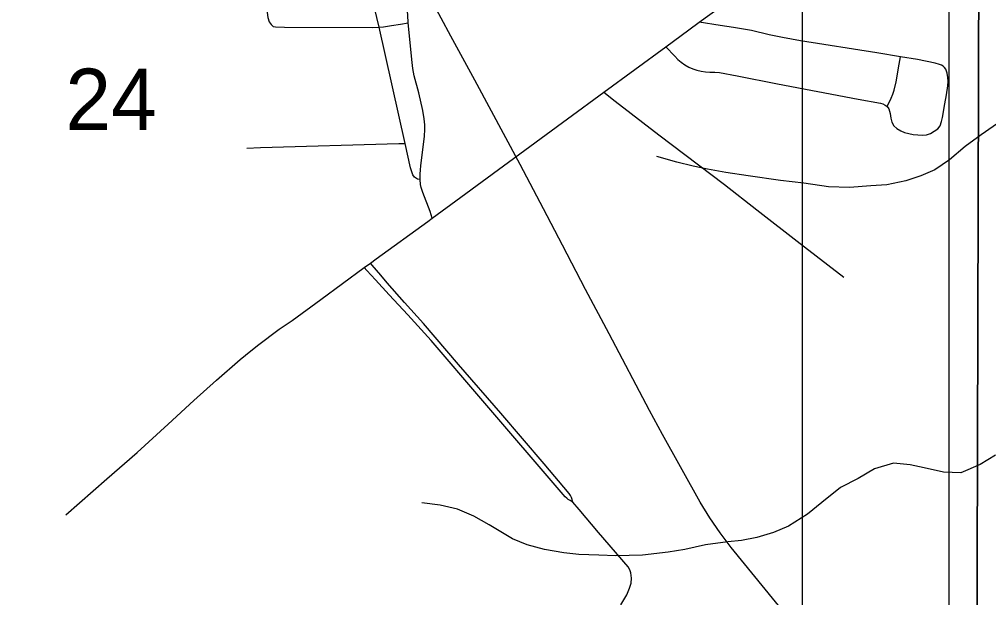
# Model space of a CAD drawing. Extents: x 0 to 34, y 0 to 22.
# Drawn here: x 11.007 to 11.668, y 16.145 to 16.539 of the extents above; entities that cross this region are included whole.
import ezdxf

# ---------------------------------------------------------------- set-up
doc = ezdxf.new("R2010")
doc.units = 0
for name, color, linetype in [('GM_X_City_Street', 7, 'Continuous'), ('GM_X_County_Road', 7, 'Continuous'), ('GM_X_Minor_River', 7, 'Continuous'), ('GM_X_Section', 7, 'Continuous'), ('GM_X_Section_Text', 7, 'Continuous'), ('SH_Data', 7, 'Continuous')]:
    doc.layers.add(name, color=color, linetype=linetype)

msp = doc.modelspace()

# ---------------------------------------------------------------- linework, layer by layer
at = {"layer": 'GM_X_City_Street'}
for p, q in [((11.2697, 16.45456), (11.25194, 16.53395)), ((11.40509, 16.48945), (11.44748, 16.52051)), ((11.24175, 16.36978), (11.24601, 16.37293))]:
    msp.add_line(p, q, dxfattribs=at)
for points in [[(11.25194, 16.53395), (11.23987, 16.58418), (11.23911, 16.5899), (11.23867, 16.59315)], [(11.27189, 16.53676), (11.2718, 16.53754), (11.27089, 16.5534), (11.27088, 16.56315), (11.27132, 16.57536), (11.27147, 16.57934)], [(11.44748, 16.52051), (11.46326, 16.53207), (11.47029, 16.53722), (11.5025, 16.56079)], [(11.1626, 16.55455), (11.17074, 16.5519), (11.17272, 16.55061), (11.17396, 16.54906), (11.17473, 16.54751), (11.17537, 16.54562), (11.17561, 16.54395), (11.17612, 16.54039), (11.1769, 16.53761), (11.17829, 16.5356), (11.17984, 16.53436), (11.18139, 16.53405), (11.18742, 16.53389), (11.24746, 16.53358), (11.25194, 16.53395)], [(11.25194, 16.53395), (11.25504, 16.5342), (11.26046, 16.53497), (11.26645, 16.53591), (11.27189, 16.53676)], [(11.27999, 16.42987), (11.27989, 16.43347), (11.28017, 16.43663), (11.28042, 16.43918), (11.28281, 16.45947), (11.28306, 16.46403), (11.28306, 16.46729), (11.28262, 16.47135), (11.28176, 16.47708), (11.27915, 16.48903), (11.27588, 16.50077), (11.27501, 16.50556), (11.27458, 16.50969), (11.27189, 16.53676)], [(11.60739, 16.51367), (11.59143, 16.51634), (11.5393, 16.52464), (11.52703, 16.52672), (11.5179, 16.52868), (11.50585, 16.53152), (11.49366, 16.53365), (11.48445, 16.53506), (11.47029, 16.53722)], [(11.44748, 16.52051), (11.45365, 16.51408), (11.45573, 16.5119), (11.45803, 16.50993), (11.46047, 16.50816), (11.46308, 16.50668), (11.46584, 16.50547), (11.46869, 16.50457), (11.47163, 16.50387), (11.47462, 16.50344), (11.47757, 16.50319), (11.48079, 16.50315), (11.48411, 16.50282), (11.49618, 16.50067), (11.52363, 16.49527), (11.55106, 16.48994), (11.5785, 16.48471), (11.59389, 16.48202), (11.59549, 16.48147), (11.59704, 16.48075), (11.59843, 16.47976)], [(11.59843, 16.47976), (11.60112, 16.4855), (11.60222, 16.48807), (11.60326, 16.49086), (11.60451, 16.49665), (11.60653, 16.50856), (11.60739, 16.51367)], [(11.59843, 16.47976), (11.59941, 16.47819), (11.60005, 16.47654), (11.60042, 16.47493), (11.6008, 16.47182), (11.60153, 16.46905), (11.60292, 16.4666), (11.60501, 16.46473), (11.60759, 16.46318), (11.6103, 16.46201), (11.61319, 16.46124), (11.6162, 16.46068), (11.61922, 16.46031), (11.62224, 16.46016), (11.62514, 16.46042), (11.62784, 16.46135), (11.63044, 16.46281), (11.63284, 16.46455), (11.63457, 16.46664), (11.63549, 16.46941), (11.63613, 16.47233), (11.63778, 16.48155), (11.63884, 16.48761), (11.63971, 16.49377), (11.64003, 16.49669), (11.63978, 16.49959), (11.63924, 16.50259), (11.63836, 16.50527), (11.63755, 16.50626), (11.63652, 16.50719), (11.63533, 16.50799), (11.63399, 16.5085), (11.63113, 16.50933), (11.619, 16.51172), (11.60739, 16.51367)], [(11.28819, 16.40361), (11.30769, 16.41796), (11.3804, 16.47137), (11.40509, 16.48945)], [(11.40509, 16.48945), (11.41291, 16.48341), (11.44259, 16.46048), (11.48742, 16.42652), (11.50961, 16.40925), (11.53915, 16.38615), (11.56887, 16.3633)], [(11.16173, 16.45138), (11.171, 16.45165), (11.26551, 16.45443), (11.2697, 16.45456)], [(11.27999, 16.42987), (11.2781, 16.43017), (11.27618, 16.43141), (11.27494, 16.43306), (11.27417, 16.4351), (11.27343, 16.43787), (11.2697, 16.45456)], [(11.28819, 16.40361), (11.2867, 16.40811), (11.28169, 16.42106), (11.28128, 16.42244), (11.28066, 16.42448), (11.28026, 16.42643), (11.27999, 16.42987)], [(11.24601, 16.37293), (11.24985, 16.37575), (11.28509, 16.40133), (11.28819, 16.40361)], [(11.16084, 16.31001), (11.16907, 16.31676), (11.18371, 16.32772), (11.19258, 16.33366), (11.21227, 16.34809), (11.24175, 16.36978)], [(11.38416, 16.20972), (11.38224, 16.21081), (11.38091, 16.21164), (11.37986, 16.21243), (11.37877, 16.21338), (11.32134, 16.28039), (11.28749, 16.3201), (11.27158, 16.33754), (11.25883, 16.35114), (11.24951, 16.36141), (11.24352, 16.36788), (11.24175, 16.36978)], [(11.38416, 16.20972), (11.38363, 16.2116), (11.38314, 16.21288), (11.38246, 16.21424), (11.38159, 16.21575), (11.36445, 16.23592), (11.33495, 16.27041), (11.30607, 16.30381), (11.28222, 16.33169), (11.2693, 16.34599), (11.25735, 16.35949), (11.25309, 16.36458), (11.24725, 16.37147), (11.24601, 16.37293)], [(11.03842, 16.20112), (11.06636, 16.22559), (11.08708, 16.24374), (11.10816, 16.26298), (11.1257, 16.27904), (11.14105, 16.29301), (11.15726, 16.30708), (11.16084, 16.31001)], [(11.41677, 16.13968), (11.42079, 16.1466), (11.42279, 16.15102), (11.42373, 16.15447), (11.42402, 16.158), (11.42366, 16.16152), (11.42302, 16.16369), (11.42182, 16.16556), (11.40153, 16.18907), (11.38842, 16.20478), (11.38416, 16.20972)]]:
    msp.add_lwpolyline(points, dxfattribs=at)
at = {"layer": 'GM_X_County_Road'}
msp.add_lwpolyline([(11.5404, 16.11988), (11.52937, 16.1331), (11.49192, 16.17881), (11.48441, 16.18877), (11.47738, 16.19908), (11.47091, 16.20976), (11.44529, 16.25599), (11.43638, 16.2724), (11.40891, 16.32468), (11.39272, 16.35479), (11.37704, 16.38515), (11.36415, 16.40996), (11.34823, 16.44022), (11.31713, 16.49762), (11.30094, 16.52775), (11.28771, 16.55239), (11.27304, 16.57975), (11.25969, 16.60433), (11.24706, 16.62932), (11.23778, 16.64902), (11.22912, 16.66902), (11.21873, 16.69501), (11.20411, 16.73269)], dxfattribs=at)
at = {"layer": 'GM_X_Minor_River'}
for points in [[(11.67585, 16.46983), (11.66253, 16.46037), (11.65149, 16.45243), (11.64083, 16.44335), (11.63093, 16.43654), (11.62142, 16.4324), (11.61116, 16.42901), (11.59823, 16.42639), (11.58721, 16.42567), (11.57278, 16.42458), (11.55834, 16.42501), (11.54163, 16.42735), (11.52568, 16.42931), (11.50366, 16.43242), (11.48847, 16.43476), (11.47594, 16.43708), (11.46607, 16.43902), (11.45506, 16.44172), (11.4414, 16.44556)], [(11.67216, 16.24183), (11.66189, 16.2354), (11.64858, 16.22975), (11.6368, 16.23017), (11.62351, 16.23325), (11.61402, 16.23519), (11.60263, 16.23637), (11.5897, 16.23261), (11.57867, 16.22581), (11.56649, 16.21977), (11.55393, 16.20956), (11.54403, 16.20161), (11.53109, 16.19329), (11.52082, 16.18915), (11.50942, 16.18577), (11.49915, 16.18352), (11.48965, 16.1828), (11.47445, 16.18057), (11.46039, 16.17758), (11.44899, 16.17572), (11.4315, 16.1735), (11.41327, 16.17318), (11.40188, 16.1736), (11.3882, 16.17403), (11.37795, 16.17521), (11.36466, 16.17753), (11.35289, 16.18061), (11.34302, 16.18483), (11.3271, 16.19438), (11.31648, 16.20012), (11.30547, 16.2051), (11.29371, 16.2078), (11.28117, 16.20936)]]:
    msp.add_lwpolyline(points, dxfattribs=at)
at = {"layer": 'GM_X_Section'}
for points in [[(10.65984, 17.09559), (11.66229, 17.07839), (11.65948, 16.08242), (11.40446, 16.06407), (11.24341, 16.05956), (11.13084, 16.065), (10.98566, 16.07871), (10.65556, 16.08067)], [(11.66229, 17.07839), (12.81671, 17.06719), (12.80249, 16.08483), (11.65948, 16.08242)]]:
    msp.add_lwpolyline(points, close=True, dxfattribs=at)
at = {"layer": 'SH_Data'}
for p, q in [((11.6404, 21), (11.6404, 14)), ((11.5404, 20.9), (11.5404, 14.1))]:
    msp.add_line(p, q, dxfattribs=at)

# ---------------------------------------------------------------- texts
at = {"layer": 'GM_X_Section_Text'}
msp.add_text('24', height=0.041856, rotation=0.00001, dxfattribs=at).set_placement((11.03806, 16.4637))

doc.saveas('drawing.dxf')
